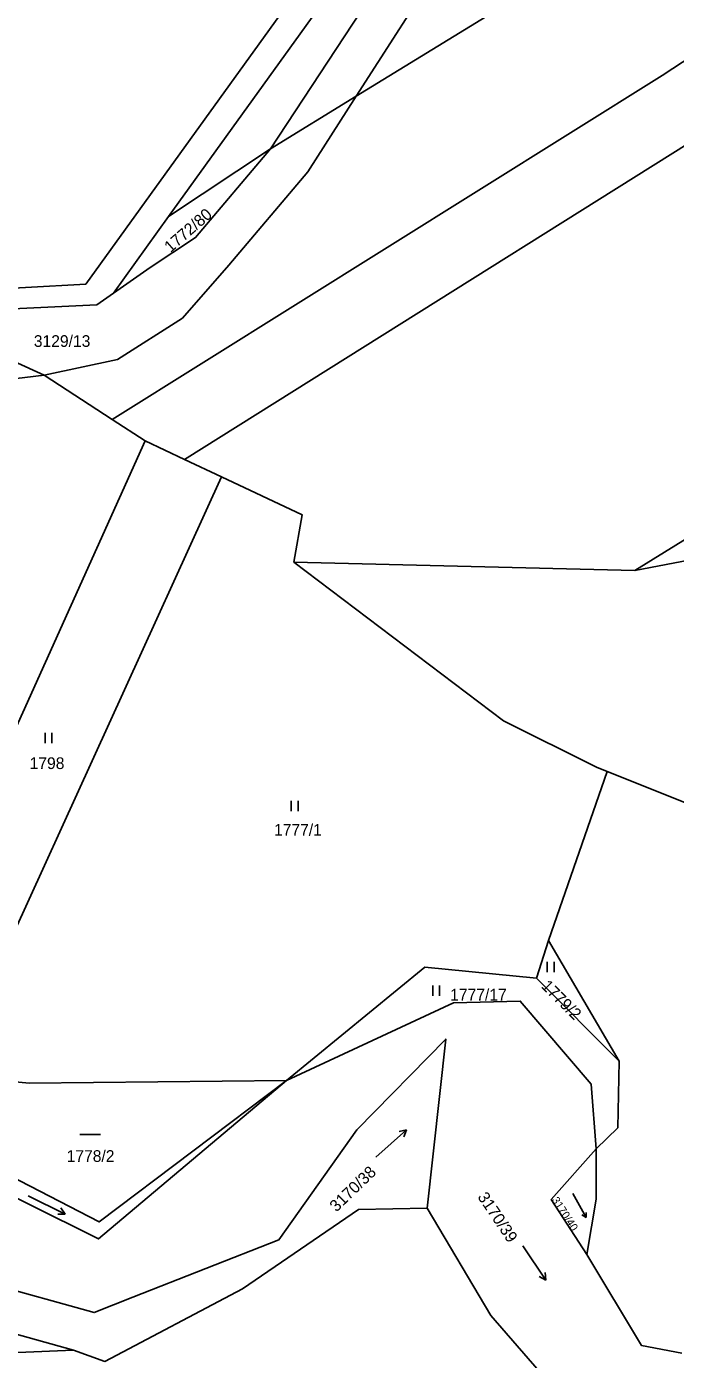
# Model space of a CAD drawing. Extents: x -776734 to -748832, y -1118122 to -976986.
# Drawn here: x -752280.8 to -752186.6, y -1117673.1 to -1117479.4 of the extents above; entities that cross this region are included whole.
import ezdxf

# ---------------------------------------------------------------- set-up
doc = ezdxf.new("R2010")
doc.units = 0
for name, color, linetype in [('KM_Hranice parcel', 7, 'Continuous'), ('KM_Parcelní čísla', 7, 'Continuous'), ('KM_Značky kultur', 7, 'Continuous')]:
    doc.layers.add(name, color=color, linetype=linetype)

msp = doc.modelspace()

# ---------------------------------------------------------------- linework, layer by layer
at = {"layer": 'KM_Hranice parcel'}
for p, q in [((-752260.21, -1117507), (-752176.49, -1117390.58)), ((-752192.46, -1117558.43), (-752066.92, -1117480.91)), ((-752232.94, -1117489.5), (-752245.38, -1117497.13)), ((-752245.38, -1117497.13), (-752260.21, -1117507)), ((-752260.21, -1117507), (-752268.21, -1117518.12)), ((-752278.32, -1117530.07), (-752282.66, -1117528.04)), ((-752278.32, -1117530.07), (-752283.9, -1117530.72)), ((-752278.32, -1117530.07), (-752268.42, -1117536.48)), ((-752268.42, -1117536.48), (-752263.61, -1117539.6)), ((-752263.61, -1117539.6), (-752301.61, -1117623.67)), ((-752263.61, -1117539.6), (-752257.88, -1117542.3)), ((-752257.88, -1117542.3), (-752252.54, -1117544.82)), ((-752252.54, -1117544.82), (-752292.17, -1117631.87)), ((-752242, -1117557.23), (-752192.46, -1117558.43)), ((-752204.99, -1117612.25), (-752196.45, -1117587.67)), ((-752206.73, -1117617.71), (-752204.99, -1117612.25)), ((-752204.99, -1117612.25), (-752194.73, -1117629.8)), ((-752194.73, -1117629.8), (-752206.73, -1117617.71))]:
    msp.add_line(p, q, dxfattribs=at)
for points in [[(-752245.38, -1117497.13), (-752225.12, -1117466.23), (-752202.52, -1117436.44), (-752164.44, -1117398.12), (-752146.18, -1117379.45), (-752138.35, -1117366.46)], [(-752126.38, -1117386.7), (-752138.03, -1117389.76), (-752159.09, -1117402.3), (-752196.61, -1117439.82), (-752219.94, -1117469.17), (-752232.94, -1117489.5)], [(-752313.16, -1117515.54), (-752298.6, -1117518.26), (-752272.26, -1117516.81), (-752210.97, -1117431.77), (-752187.52, -1117397.56)], [(-752111.12, -1117413.38), (-752157.34, -1117441.59), (-752191.1, -1117463.81), (-752232.94, -1117489.5)], [(-752268.42, -1117536.48), (-752188.49, -1117486.48), (-752136.27, -1117452.16), (-752101.06, -1117430.97)], [(-752095.65, -1117440.44), (-752152.6, -1117475.4), (-752161.07, -1117481.52), (-752257.88, -1117542.3)], [(-752232.94, -1117489.5), (-752239.97, -1117500.48), (-752251.47, -1117514.08), (-752258.19, -1117521.74), (-752267.63, -1117527.75), (-752278.32, -1117530.07)], [(-752268.21, -1117518.12), (-752262.87, -1117514.38), (-752256.29, -1117510.06), (-752245.38, -1117497.13)], [(-752282.87, -1117520.4), (-752270.63, -1117519.82), (-752268.21, -1117518.12)], [(-752192.46, -1117558.43), (-752145.4, -1117549.43), (-752122.6, -1117551.15), (-752065.95, -1117539.11)], [(-752242, -1117557.23), (-752240.8, -1117550.37), (-752252.54, -1117544.82)], [(-752196.45, -1117587.67), (-752198.01, -1117587.04), (-752211.55, -1117580.3), (-752242, -1117557.23)], [(-752196.45, -1117587.67), (-752168.97, -1117598.69), (-752149.39, -1117606.23)], [(-752243.1, -1117632.59), (-752222.95, -1117616.09), (-752206.73, -1117617.71)], [(-752243.1, -1117632.59), (-752218.8, -1117621.3), (-752209.1, -1117621.05), (-752198.82, -1117633.12), (-752198.06, -1117642.5)], [(-752222.65, -1117651.17), (-752219.94, -1117626.58), (-752232.85, -1117639.74), (-752244.18, -1117655.74), (-752265.43, -1117664.08), (-752271.05, -1117666.32), (-752286.43, -1117662.06), (-752290.45, -1117657.27), (-752300.04, -1117651.67)], [(-752198.06, -1117642.5), (-752194.92, -1117639.47), (-752194.73, -1117629.8)], [(-752292.17, -1117631.87), (-752280.46, -1117632.97), (-752243.1, -1117632.59)], [(-752293.44, -1117634.65), (-752290.8, -1117645.49), (-752270.4, -1117655.61), (-752243.1, -1117632.59)], [(-752293.44, -1117634.65), (-752290.49, -1117642.72), (-752270.3, -1117653.16), (-752243.1, -1117632.59)], [(-752199.43, -1117657.88), (-752204.59, -1117649.88), (-752198.06, -1117642.5)], [(-752198.06, -1117642.5), (-752198.05, -1117649.86), (-752199.43, -1117657.88)], [(-752222.65, -1117651.17), (-752232.63, -1117651.32), (-752249.45, -1117662.87), (-752269.46, -1117673.43), (-752274.04, -1117671.81)], [(-752198.09, -1117683.1), (-752199.95, -1117682.2), (-752213.4, -1117666.76), (-752222.65, -1117651.17)], [(-752274.04, -1117671.81), (-752289.09, -1117672.42), (-752303.34, -1117658.29), (-752300.04, -1117651.67)], [(-752274.04, -1117671.81), (-752288.13, -1117667.89), (-752300.04, -1117651.67)], [(-752199.43, -1117657.88), (-752191.49, -1117671.11), (-752185.61, -1117672.25)]]:
    msp.add_lwpolyline(points, dxfattribs=at)
at = {"layer": 'KM_Značky kultur'}
for p, q in [((-752278.161, -1117583.54), (-752278.161, -1117582.04)), ((-752277.16, -1117583.54), (-752277.16, -1117582.04)), ((-752242.381, -1117593.45), (-752242.381, -1117591.95)), ((-752241.38, -1117593.45), (-752241.38, -1117591.95)), ((-752205.191, -1117616.86), (-752205.191, -1117615.36)), ((-752204.19, -1117616.86), (-752204.19, -1117615.36)), ((-752221.831, -1117620.28), (-752221.831, -1117618.78)), ((-752220.83, -1117620.28), (-752220.83, -1117618.78)), ((-752230.091, -1117643.752), (-752225.632, -1117639.738)), ((-752225.632, -1117639.738), (-752226.694, -1117640.019)), ((-752225.632, -1117639.738), (-752226.023, -1117640.764)), ((-752273.128, -1117640.43), (-752270.128, -1117640.43)), ((-752280.625, -1117649.37), (-752275.232, -1117652)), ((-752201.474, -1117649.005), (-752199.525, -1117652.521)), ((-752275.232, -1117652), (-752275.89, -1117651.121)), ((-752275.232, -1117652), (-752276.33, -1117652.023)), ((-752199.525, -1117652.521), (-752200.136, -1117652.111)), ((-752199.525, -1117652.521), (-752199.549, -1117651.785)), ((-752208.725, -1117656.632), (-752205.37, -1117661.606)), ((-752205.37, -1117661.606), (-752206.332, -1117661.076)), ((-752205.37, -1117661.606), (-752205.501, -1117660.516))]:
    msp.add_line(p, q, dxfattribs=at)

# ---------------------------------------------------------------- texts
at = {"layer": 'KM_Parcelní čísla'}
for s, height, rotation, p in [('1772/80', 1.7, 41, (-752259.932, -1117512.321)), ('1779/2', 1.7, 315, (-752206.161, -1117618.991)), ('3170/38', 1.7, 43.999997, (-752235.819, -1117651.791)), ('3170/39', 1.7, 304, (-752215.384, -1117649.515)), ('3170/40', 1.14, 303, (-752204.576, -1117649.965))]:
    msp.add_text(s, height=height, rotation=rotation, dxfattribs=at).set_placement(p)
for s, p in [('3129/13', (-752279.8, -1117525.94)), ('1798', (-752280.41, -1117587.31)), ('1777/1', (-752244.89, -1117597)), ('1777/17', (-752219.29, -1117620.96)), ('1778/2', (-752275.03, -1117644.42))]:
    msp.add_text(s, height=1.7, dxfattribs=at).set_placement(p)

doc.saveas('drawing.dxf')
